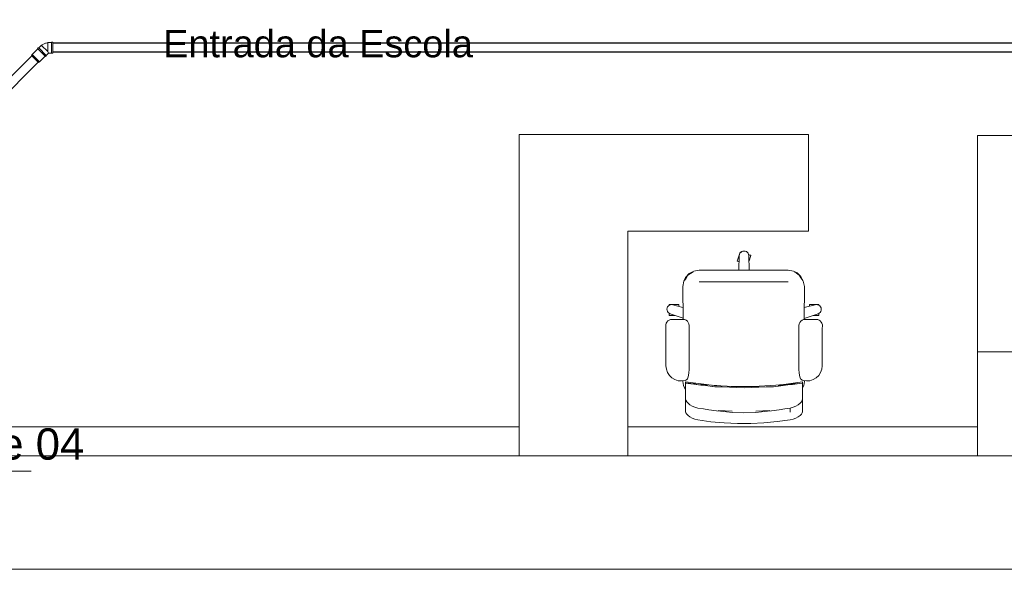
# Model space of a CAD drawing. Header units: millimetres. Extents: x -261 to 187, y -214 to 106.
# Tile 504 of 656: x -216.55 to -212.46, y 0.15 to 2.43. Entities that reach past the tile are written whole.
import ezdxf

# ---------------------------------------------------------------- set-up
doc = ezdxf.new("R2010")
doc.units = ezdxf.units.MM
doc.header["$LTSCALE"] = 0.005
doc.header["$MEASUREMENT"] = 0
doc.linetypes.add('NULL', pattern=[0])
doc.layers.get('0').update_dxf_attribs({"lineweight": 18})
for name, color, linetype, lineweight in [('Ambiente-Textos', 9, 'Continuous', 5), ('AP-Condutos Ar condicionado', 4, 'Continuous', 25), ('AP-Textos conduto Ar condicionado', 7, 'Continuous', 9), ('IFC-Elemento de mobília-Contorno', 9, 'Continuous', 5), ('IFC-Laje-Contorno', 9, 'Continuous', 5), ('IFC-Parede-Contorno', 9, 'Continuous', 5), ('IFC-Viga-Contorno', 9, 'Continuous', 5), ('Simbolos', 5, 'Continuous', 20), ('Simbolos_int', 174, 'Continuous', 5)]:
    doc.layers.add(name, color=color, linetype=linetype, lineweight=lineweight)
doc.styles.add('Arial', font='arial.ttf')

msp = doc.modelspace()

# ---------------------------------------------------------------- linework, layer by layer
msp.add_line((-216.5022, 0.5559), (-217.4711, 0.5559))
at = {"layer": 'AP-Condutos Ar condicionado'}
for p, q in [((-201.1059, 2.331), (-216.4127, 2.331)), ((-201.1059, 2.2934), (-216.4127, 2.2934)), ((-216.5003, 2.2788), (-217.1734, 1.6057)), ((-216.4737, 2.2522), (-217.1468, 1.5791))]:
    msp.add_line(p, q, dxfattribs=at)
at = {"layer": 'IFC-Elemento de mobília-Contorno', "lineweight": 5}
for p, q in [((-213.5696, 1.4264), (-213.5579, 1.4644)), ((-213.5635, 1.3891), (-213.5614, 1.4497)), ((-213.5614, 1.4497), (-213.5605, 1.4547)), ((-213.5605, 1.4547), (-213.5585, 1.4593)), ((-213.5585, 1.4593), (-213.5553, 1.4632)), ((-213.5579, 1.4644), (-213.5572, 1.4642)), ((-213.5572, 1.4642), (-213.555, 1.4635)), ((-213.5572, 1.4642), (-213.555, 1.4635)), ((-213.5572, 1.4642), (-213.555, 1.4635)), ((-213.5572, 1.4642), (-213.555, 1.4635)), ((-213.5553, 1.4632), (-213.5513, 1.4663)), ((-213.5513, 1.4663), (-213.5466, 1.4682)), ((-213.5466, 1.4682), (-213.5416, 1.4688)), ((-213.5416, 1.4688), (-213.5366, 1.4682)), ((-213.5366, 1.4682), (-213.5319, 1.4663)), ((-213.5319, 1.4663), (-213.5278, 1.4632)), ((-213.5278, 1.4632), (-213.5247, 1.4593)), ((-213.5247, 1.4593), (-213.5226, 1.4547)), ((-213.5226, 1.4547), (-213.5224, 1.4535)), ((-213.5224, 1.4535), (-213.517, 1.4518)), ((-213.5224, 1.4535), (-213.5205, 1.4529)), ((-213.5224, 1.4535), (-213.5218, 1.4497)), ((-213.5218, 1.4497), (-213.5197, 1.3891)), ((-213.521, 1.4281), (-213.514, 1.4509)), ((-213.5205, 1.4529), (-213.517, 1.4518)), ((-213.517, 1.4518), (-213.514, 1.4509)), ((-213.517, 1.4518), (-213.5148, 1.4511)), ((-213.5148, 1.4511), (-213.514, 1.4509)), ((-213.5696, 1.4264), (-213.5689, 1.4262)), ((-213.5696, 1.4264), (-213.5667, 1.4255)), ((-213.5689, 1.4262), (-213.5667, 1.4255)), ((-213.5667, 1.4255), (-213.5632, 1.4244)), ((-213.5667, 1.4255), (-213.5622, 1.4242)), ((-213.5632, 1.4244), (-213.5622, 1.4242)), ((-213.7913, 1.3439), (-213.7842, 1.3596)), ((-213.7888, 1.3471), (-213.7827, 1.3564)), ((-213.7842, 1.3596), (-213.7695, 1.375)), ((-213.7827, 1.3564), (-213.7745, 1.3685)), ((-213.7745, 1.3685), (-213.7531, 1.3829)), ((-213.7745, 1.3685), (-213.7638, 1.3757)), ((-213.7695, 1.375), (-213.7499, 1.3853)), ((-213.7638, 1.3757), (-213.7531, 1.3829)), ((-213.7499, 1.3853), (-213.7279, 1.3897)), ((-213.7279, 1.3897), (-213.5434, 1.3891)), ((-213.5434, 1.3891), (-213.3589, 1.3897)), ((-213.3589, 1.3897), (-213.3368, 1.3853)), ((-213.3368, 1.3853), (-213.3212, 1.3783)), ((-213.3336, 1.3829), (-213.3244, 1.3767)), ((-213.3244, 1.3767), (-213.3122, 1.3685)), ((-213.3212, 1.3783), (-213.3057, 1.3635)), ((-213.3122, 1.3685), (-213.3051, 1.3578)), ((-213.3122, 1.3685), (-213.2979, 1.3471)), ((-213.3057, 1.3635), (-213.2954, 1.3439)), ((-213.3051, 1.3578), (-213.2979, 1.3471)), ((-213.7956, 1.3219), (-213.7913, 1.3439)), ((-213.7956, 1.3219), (-213.7952, 1.1849)), ((-213.7279, 1.3404), (-213.3589, 1.3404)), ((-213.2954, 1.3439), (-213.2911, 1.3219)), ((-213.2915, 1.1844), (-213.2911, 1.3219)), ((-213.8621, 1.2278), (-213.8612, 1.2328)), ((-213.8621, 1.2278), (-213.8616, 1.2228)), ((-213.8612, 1.2328), (-213.8591, 1.2374)), ((-213.8591, 1.2374), (-213.8559, 1.2413)), ((-213.8559, 1.2413), (-213.8519, 1.2443)), ((-213.8527, 1.2468), (-213.8527, 1.2476)), ((-213.8527, 1.2476), (-213.8129, 1.2476)), ((-213.8527, 1.2445), (-213.8527, 1.2468)), ((-213.8527, 1.2437), (-213.8527, 1.2445)), ((-213.8519, 1.2443), (-213.8472, 1.2462)), ((-213.8472, 1.2462), (-213.8421, 1.2468)), ((-213.8421, 1.2468), (-213.8371, 1.2461)), ((-213.8371, 1.2461), (-213.7954, 1.2348)), ((-213.8129, 1.2468), (-213.8129, 1.2476)), ((-213.8129, 1.2445), (-213.8129, 1.2468)), ((-213.8129, 1.2409), (-213.8129, 1.2445)), ((-213.8129, 1.2396), (-213.8129, 1.2409)), ((-213.2914, 1.2338), (-213.246, 1.2461)), ((-213.2702, 1.2476), (-213.2305, 1.2476)), ((-213.2702, 1.2468), (-213.2702, 1.2476)), ((-213.2702, 1.2445), (-213.2702, 1.2468)), ((-213.2702, 1.2409), (-213.2702, 1.2445)), ((-213.2702, 1.2396), (-213.2702, 1.2409)), ((-213.246, 1.2461), (-213.241, 1.2468)), ((-213.241, 1.2468), (-213.236, 1.2462)), ((-213.236, 1.2462), (-213.2313, 1.2443)), ((-213.2313, 1.2443), (-213.2272, 1.2413)), ((-213.2305, 1.2468), (-213.2305, 1.2476)), ((-213.2305, 1.2445), (-213.2305, 1.2468)), ((-213.2305, 1.2437), (-213.2305, 1.2445)), ((-213.2272, 1.2413), (-213.224, 1.2374)), ((-213.224, 1.2374), (-213.2219, 1.2328)), ((-213.2219, 1.2328), (-213.2211, 1.2278)), ((-213.2215, 1.2228), (-213.2211, 1.2278)), ((-213.8616, 1.2228), (-213.86, 1.218)), ((-213.86, 1.218), (-213.8571, 1.2139)), ((-213.8571, 1.2139), (-213.8533, 1.2105)), ((-213.8533, 1.2105), (-213.8488, 1.2083)), ((-213.8527, 1.2084), (-213.8527, 1.2102)), ((-213.8527, 1.2047), (-213.8527, 1.2084)), ((-213.8527, 1.2025), (-213.8527, 1.2047)), ((-213.8527, 1.2017), (-213.8527, 1.2025)), ((-213.8527, 1.2017), (-213.8297, 1.2017)), ((-213.8488, 1.2083), (-213.7952, 1.1897)), ((-213.2915, 1.1885), (-213.2343, 1.2083)), ((-213.2534, 1.2017), (-213.2305, 1.2017)), ((-213.2343, 1.2083), (-213.2298, 1.2105)), ((-213.2305, 1.2084), (-213.2305, 1.2102)), ((-213.2305, 1.2047), (-213.2305, 1.2084)), ((-213.2305, 1.2025), (-213.2305, 1.2047)), ((-213.2305, 1.2017), (-213.2305, 1.2025)), ((-213.2298, 1.2105), (-213.226, 1.2139)), ((-213.226, 1.2139), (-213.2232, 1.218)), ((-213.2232, 1.218), (-213.2215, 1.2228)), ((-213.8669, 1.1569), (-213.8667, 1.163)), ((-213.8669, 1.1569), (-213.8662, 1.1481)), ((-213.8667, 1.163), (-213.8652, 1.1688)), ((-213.8662, 1.1481), (-213.866, 1.1393)), ((-213.8652, 1.1688), (-213.8623, 1.1742)), ((-213.8623, 1.1742), (-213.8582, 1.1787)), ((-213.8582, 1.1787), (-213.8532, 1.1821)), ((-213.8532, 1.1821), (-213.8476, 1.1842)), ((-213.8476, 1.1842), (-213.8415, 1.1849)), ((-213.8415, 1.1849), (-213.7952, 1.1849)), ((-213.7952, 1.1849), (-213.7886, 1.1841)), ((-213.7886, 1.1841), (-213.7825, 1.1815)), ((-213.7861, 1.183), (-213.7861, 1.1846)), ((-213.7825, 1.1815), (-213.7772, 1.1775)), ((-213.7772, 1.1775), (-213.7732, 1.1722)), ((-213.7732, 1.1722), (-213.7706, 1.1661)), ((-213.7706, 1.1661), (-213.7697, 1.1595)), ((-213.7697, 0.978), (-213.7697, 1.1595)), ((-213.3134, 1.1595), (-213.3125, 1.1661)), ((-213.3134, 0.978), (-213.3134, 1.1595)), ((-213.3125, 1.1661), (-213.31, 1.1722)), ((-213.31, 1.1722), (-213.3059, 1.1775)), ((-213.3059, 1.1775), (-213.3007, 1.1815)), ((-213.3007, 1.1815), (-213.2945, 1.1841)), ((-213.2945, 1.1841), (-213.2879, 1.1849)), ((-213.2879, 1.1849), (-213.2416, 1.1849)), ((-213.2416, 1.1849), (-213.2356, 1.1842)), ((-213.2356, 1.1842), (-213.2299, 1.1821)), ((-213.2299, 1.1821), (-213.2249, 1.1787)), ((-213.2249, 1.1787), (-213.2208, 1.1742)), ((-213.2208, 1.1742), (-213.2179, 1.1688)), ((-213.2179, 1.1688), (-213.2164, 1.163)), ((-213.2172, 1.1393), (-213.217, 1.1481)), ((-213.217, 1.1481), (-213.2163, 1.1569)), ((-213.2164, 1.163), (-213.2163, 1.1569)), ((-213.866, 0.9924), (-213.866, 1.1393)), ((-213.2172, 0.9924), (-213.2172, 1.1393)), ((-213.866, 0.9924), (-213.8643, 0.9781)), ((-213.2188, 0.9781), (-213.2172, 0.9924)), ((-213.8643, 0.9781), (-213.8595, 0.9646)), ((-213.8595, 0.9646), (-213.8517, 0.9526)), ((-213.8517, 0.9526), (-213.8414, 0.9426)), ((-213.8414, 0.9426), (-213.829, 0.9352)), ((-213.7767, 0.9387), (-213.7745, 0.9422)), ((-213.7745, 0.9422), (-213.7732, 0.9462)), ((-213.7732, 0.9462), (-213.7706, 0.962)), ((-213.7706, 0.962), (-213.7697, 0.978)), ((-213.3134, 0.978), (-213.3125, 0.962)), ((-213.3125, 0.962), (-213.31, 0.9462)), ((-213.31, 0.9462), (-213.3086, 0.9422)), ((-213.3086, 0.9422), (-213.3065, 0.9387)), ((-213.2541, 0.9352), (-213.2418, 0.9426)), ((-213.2418, 0.9426), (-213.2314, 0.9526)), ((-213.2314, 0.9526), (-213.2237, 0.9646)), ((-213.2237, 0.9646), (-213.2188, 0.9781)), ((-213.829, 0.9352), (-213.8154, 0.9308)), ((-213.8154, 0.9308), (-213.801, 0.9297)), ((-213.801, 0.9297), (-213.7868, 0.9318)), ((-213.7956, 0.9274), (-213.7956, 0.9305)), ((-213.7956, 0.9274), (-213.793, 0.9111)), ((-213.793, 0.9111), (-213.7891, 0.9015)), ((-213.7891, 0.9015), (-213.7846, 0.8951)), ((-213.7868, 0.9318), (-213.783, 0.9333)), ((-213.7846, 0.9255), (-213.6663, 0.9111)), ((-213.7846, 0.9248), (-213.7846, 0.9255)), ((-213.7846, 0.9225), (-213.7846, 0.9248)), ((-213.7846, 0.9208), (-213.7846, 0.9225)), ((-213.7846, 0.9225), (-213.7626, 0.9198)), ((-213.7846, 0.9205), (-213.7846, 0.9208)), ((-213.7846, 0.9205), (-213.7626, 0.9176)), ((-213.7846, 0.9203), (-213.7846, 0.9205)), ((-213.7846, 0.9197), (-213.7846, 0.9203)), ((-213.7846, 0.9163), (-213.7846, 0.9197)), ((-213.7846, 0.9099), (-213.7846, 0.9163)), ((-213.7846, 0.9006), (-213.7846, 0.9099)), ((-213.7846, 0.8885), (-213.7846, 0.9006)), ((-213.783, 0.9333), (-213.7795, 0.9357)), ((-213.7795, 0.9357), (-213.7767, 0.9387)), ((-213.7626, 0.9198), (-213.7433, 0.9175)), ((-213.7626, 0.9176), (-213.702, 0.9104)), ((-213.7406, 0.915), (-213.702, 0.9104)), ((-213.7406, 0.915), (-213.7213, 0.9127)), ((-213.7241, 0.9152), (-213.6938, 0.9116)), ((-213.7213, 0.9127), (-213.702, 0.9104)), ((-213.702, 0.9104), (-213.6635, 0.9058)), ((-213.6828, 0.9081), (-213.6635, 0.9058)), ((-213.6828, 0.9081), (-213.6591, 0.9056)), ((-213.6736, 0.912), (-213.6545, 0.9104)), ((-213.6663, 0.9111), (-213.5846, 0.9065)), ((-213.6635, 0.9058), (-213.633, 0.9046)), ((-213.633, 0.9046), (-213.6025, 0.9034)), ((-213.6025, 0.9034), (-213.572, 0.9021)), ((-213.597, 0.9072), (-213.5816, 0.9065)), ((-213.5846, 0.9065), (-213.5026, 0.9064)), ((-213.572, 0.9021), (-213.5416, 0.9009)), ((-213.5416, 0.9009), (-213.5111, 0.9021)), ((-213.5111, 0.9043), (-213.4806, 0.9055)), ((-213.5111, 0.9021), (-213.4806, 0.9034)), ((-213.5026, 0.9064), (-213.3856, 0.9139)), ((-213.4806, 0.9034), (-213.4501, 0.9046)), ((-213.4501, 0.9046), (-213.4197, 0.9058)), ((-213.4197, 0.9058), (-213.3894, 0.9094)), ((-213.4004, 0.9103), (-213.3618, 0.9149)), ((-213.4004, 0.9103), (-213.3811, 0.9126)), ((-213.3942, 0.9134), (-213.3783, 0.9149)), ((-213.3894, 0.9094), (-213.3591, 0.913)), ((-213.3856, 0.9139), (-213.2985, 0.9255)), ((-213.3811, 0.9126), (-213.3618, 0.9149)), ((-213.36, 0.9151), (-213.3205, 0.9198)), ((-213.36, 0.9151), (-213.3425, 0.9172)), ((-213.3591, 0.913), (-213.3398, 0.9153)), ((-213.3425, 0.9172), (-213.3205, 0.9198)), ((-213.3398, 0.9153), (-213.3205, 0.9176)), ((-213.3205, 0.9176), (-213.2985, 0.9206)), ((-213.3065, 0.9387), (-213.3036, 0.9357)), ((-213.3036, 0.9357), (-213.3002, 0.9333)), ((-213.3002, 0.9333), (-213.2963, 0.9318)), ((-213.2985, 0.9248), (-213.2985, 0.9255)), ((-213.2985, 0.9225), (-213.2985, 0.9248)), ((-213.2985, 0.9208), (-213.2985, 0.9225)), ((-213.2985, 0.9206), (-213.2985, 0.9208)), ((-213.2985, 0.9203), (-213.2985, 0.9206)), ((-213.2985, 0.9197), (-213.2985, 0.9203)), ((-213.2985, 0.9163), (-213.2985, 0.9197)), ((-213.2985, 0.9099), (-213.2985, 0.9163)), ((-213.2985, 0.9007), (-213.2937, 0.9111)), ((-213.2985, 0.9006), (-213.2985, 0.9099)), ((-213.2985, 0.8885), (-213.2985, 0.9007)), ((-213.2963, 0.9318), (-213.2821, 0.9297)), ((-213.2937, 0.9111), (-213.2911, 0.9274)), ((-213.2911, 0.931), (-213.2911, 0.9274)), ((-213.2821, 0.9297), (-213.2678, 0.9308)), ((-213.2678, 0.9308), (-213.2541, 0.9352)), ((-213.7846, 0.8736), (-213.7846, 0.8885)), ((-213.7846, 0.856), (-213.7846, 0.8736)), ((-213.2985, 0.8736), (-213.2985, 0.8885)), ((-213.2985, 0.856), (-213.2985, 0.8736)), ((-213.7846, 0.856), (-213.7834, 0.8499)), ((-213.7846, 0.8019), (-213.7846, 0.856)), ((-213.7834, 0.8499), (-213.7799, 0.8435)), ((-213.7799, 0.8435), (-213.7743, 0.8371)), ((-213.7743, 0.8371), (-213.7666, 0.8309)), ((-213.7666, 0.8309), (-213.757, 0.8252)), ((-213.757, 0.8252), (-213.7458, 0.8205)), ((-213.7458, 0.8205), (-213.7332, 0.8173)), ((-213.3499, 0.8173), (-213.3373, 0.8205)), ((-213.3373, 0.8205), (-213.3261, 0.8252)), ((-213.3261, 0.8252), (-213.3165, 0.8309)), ((-213.3165, 0.8309), (-213.3089, 0.8371)), ((-213.3089, 0.8371), (-213.3032, 0.8435)), ((-213.3032, 0.8435), (-213.2997, 0.8499)), ((-213.2997, 0.8499), (-213.2985, 0.856)), ((-213.2985, 0.8019), (-213.2985, 0.856)), ((-213.7846, 0.8019), (-213.7834, 0.7968)), ((-213.7834, 0.7968), (-213.7798, 0.7913)), ((-213.7798, 0.7913), (-213.7741, 0.7858)), ((-213.7741, 0.7858), (-213.7663, 0.7804)), ((-213.7663, 0.7804), (-213.7567, 0.7755)), ((-213.7332, 0.8173), (-213.7105, 0.8134)), ((-213.7105, 0.8134), (-213.6877, 0.8099)), ((-213.6877, 0.8099), (-213.6557, 0.8059)), ((-213.6557, 0.8059), (-213.6394, 0.8038)), ((-213.6496, 0.8077), (-213.6201, 0.8059)), ((-213.6496, 0.8077), (-213.5906, 0.8041)), ((-213.6394, 0.8038), (-213.615, 0.8016)), ((-213.6201, 0.8059), (-213.5906, 0.8041)), ((-213.615, 0.8016), (-213.5907, 0.7994)), ((-213.5907, 0.7994), (-213.5419, 0.7978)), ((-213.5419, 0.7978), (-213.493, 0.7994)), ((-213.4932, 0.8041), (-213.4341, 0.8076)), ((-213.493, 0.7994), (-213.4687, 0.8016)), ((-213.4687, 0.8016), (-213.4444, 0.8038)), ((-213.4444, 0.8038), (-213.428, 0.8058)), ((-213.428, 0.8058), (-213.396, 0.8099)), ((-213.396, 0.8099), (-213.3729, 0.8133)), ((-213.3729, 0.8133), (-213.3499, 0.8173)), ((-213.3499, 0.7996), (-213.3499, 0.8173)), ((-213.3264, 0.7755), (-213.3168, 0.7804)), ((-213.3168, 0.7804), (-213.3091, 0.7858)), ((-213.3091, 0.7858), (-213.3033, 0.7913)), ((-213.3033, 0.7913), (-213.2997, 0.7968)), ((-213.2997, 0.7968), (-213.2985, 0.8019)), ((-213.7567, 0.7755), (-213.7456, 0.7715)), ((-213.7456, 0.7715), (-213.7332, 0.7686)), ((-213.7332, 0.7686), (-213.6789, 0.7607)), ((-213.6789, 0.7607), (-213.6241, 0.7554)), ((-213.6241, 0.7554), (-213.5691, 0.7528)), ((-213.5691, 0.7528), (-213.514, 0.7528)), ((-213.514, 0.7528), (-213.459, 0.7555)), ((-213.459, 0.7555), (-213.4042, 0.7608)), ((-213.4042, 0.7608), (-213.3499, 0.7687)), ((-213.3499, 0.7687), (-213.3376, 0.7715)), ((-213.3376, 0.7715), (-213.3264, 0.7755))]:
    msp.add_line(p, q, dxfattribs=at)
at = {"layer": 'IFC-Laje-Contorno', "lineweight": 5}
for p, q in [((-214.4758, 0.6191), (-214.4758, 1.952)), ((-214.4758, 1.952), (-213.2735, 1.952)), ((-213.2735, 1.5512), (-213.2735, 1.952)), ((-214.0249, 0.6191), (-214.0249, 1.5512)), ((-214.0249, 1.5512), (-213.2735, 1.5512))]:
    msp.add_line(p, q, dxfattribs=at)
at = {"layer": 'IFC-Parede-Contorno', "lineweight": 5}
for p, q in [((-212.5714, 1.8376), (-212.5714, 1.9481)), ((-212.5714, 1.9481), (-212.5068, 1.9481)), ((-212.5068, 1.9481), (-212.0704, 1.9481)), ((-212.5714, 1.0499), (-212.5714, 1.8376)), ((-212.5714, 0.9018), (-212.5714, 1.0499)), ((-212.5714, 1.0499), (-212.5098, 1.0499)), ((-212.5098, 1.0499), (-212.0704, 1.0499)), ((-212.5714, 0.619), (-212.5714, 0.9018)), ((-218.5974, 0.6191), (-216.4664, 0.6191)), ((-216.4664, 0.6191), (-216.3542, 0.6191)), ((-216.3542, 0.6191), (-216.0189, 0.6191)), ((-216.0189, 0.6191), (-215.9338, 0.6191)), ((-215.9338, 0.6191), (-212.0704, 0.6191)), ((-218.7843, 0.1482), (-216.3542, 0.1482)), ((-216.3542, 0.1482), (-216.0189, 0.1482)), ((-216.0189, 0.1482), (-215.9338, 0.1482)), ((-215.9338, 0.1482), (-212.0704, 0.1482))]:
    msp.add_line(p, q, dxfattribs=at)
at = {"layer": 'IFC-Viga-Contorno', "lineweight": 5}
for p, q in [((-216.7374, 0.7392), (-214.4758, 0.7392)), ((-214.0249, 0.7392), (-212.5714, 0.7392)), ((-213.7283, 0.7392), (-212.5714, 0.7392))]:
    msp.add_line(p, q, dxfattribs=at)
at = {"layer": 'Simbolos'}
for p, q in [((-216.4327, 2.3341), (-216.4339, 2.3329)), ((-216.4177, 2.3341), (-216.4327, 2.3341)), ((-216.4167, 2.3351), (-216.4177, 2.3341)), ((-216.4127, 2.3351), (-216.4167, 2.3351)), ((-216.4127, 2.2894), (-216.4127, 2.3351)), ((-216.4748, 2.3078), (-216.4988, 2.2837)), ((-216.4759, 2.3089), (-216.4731, 2.3117)), ((-216.4436, 2.2766), (-216.4759, 2.3089)), ((-216.4748, 2.3078), (-216.4447, 2.2777)), ((-216.4731, 2.3117), (-216.4716, 2.3117)), ((-216.4716, 2.3117), (-216.461, 2.3223)), ((-216.461, 2.3223), (-216.4593, 2.3223)), ((-216.4407, 2.2808), (-216.4312, 2.2904)), ((-216.4177, 2.2904), (-216.4312, 2.2904)), ((-216.4167, 2.2894), (-216.4177, 2.2904)), ((-216.4988, 2.2837), (-216.5012, 2.2796)), ((-216.4688, 2.2536), (-216.4728, 2.2513)), ((-216.4447, 2.2777), (-216.4688, 2.2536)), ((-216.4436, 2.2766), (-216.4407, 2.2794)), ((-216.4407, 2.2794), (-216.4407, 2.2808)), ((-216.4127, 2.2894), (-216.4167, 2.2894))]:
    msp.add_line(p, q, dxfattribs=at)
msp.add_lwpolyline([(-216.4339, 2.3329), (-216.437, 2.3323), (-216.44, 2.3316), (-216.4429, 2.3307), (-216.4458, 2.3297), (-216.4487, 2.3285), (-216.4514, 2.3272), (-216.4542, 2.3257), (-216.4568, 2.3241), (-216.4593, 2.3223)], dxfattribs=at)
at = {"layer": 'Simbolos_int'}
for p, q in [((-216.4339, 2.297), (-216.4339, 2.3329)), ((-216.4177, 2.3341), (-216.4177, 2.2904)), ((-216.4407, 2.2808), (-216.4716, 2.3117)), ((-216.4593, 2.3223), (-216.4339, 2.297)), ((-216.4339, 2.297), (-216.4327, 2.2941)), ((-216.4327, 2.2941), (-216.4312, 2.2904)), ((-216.5012, 2.2796), (-216.4728, 2.2513)), ((-216.4988, 2.2837), (-216.4688, 2.2536))]:
    msp.add_line(p, q, dxfattribs=at)

# ---------------------------------------------------------------- texts
at = {"layer": 'Ambiente-Textos', "linetype": 'NULL', "lineweight": 5, "insert": (-215.3113, 2.2711), "char_height": 0.112715, "width": 2.60325, "attachment_point": 8, "line_spacing_factor": 0.9, "style": 'Arial'}
msp.add_mtext('Entrada da Escola', dxfattribs=at)
at = {"layer": 'AP-Textos conduto Ar condicionado', "linetype": 'NULL', "insert": (-217.4632, 0.6012), "char_height": 0.13, "width": 1.276349, "attachment_point": 7, "line_spacing_factor": 0.6, "style": 'Arial'}
msp.add_mtext('Ver detalhe 04', dxfattribs=at)

doc.saveas('drawing.dxf')
